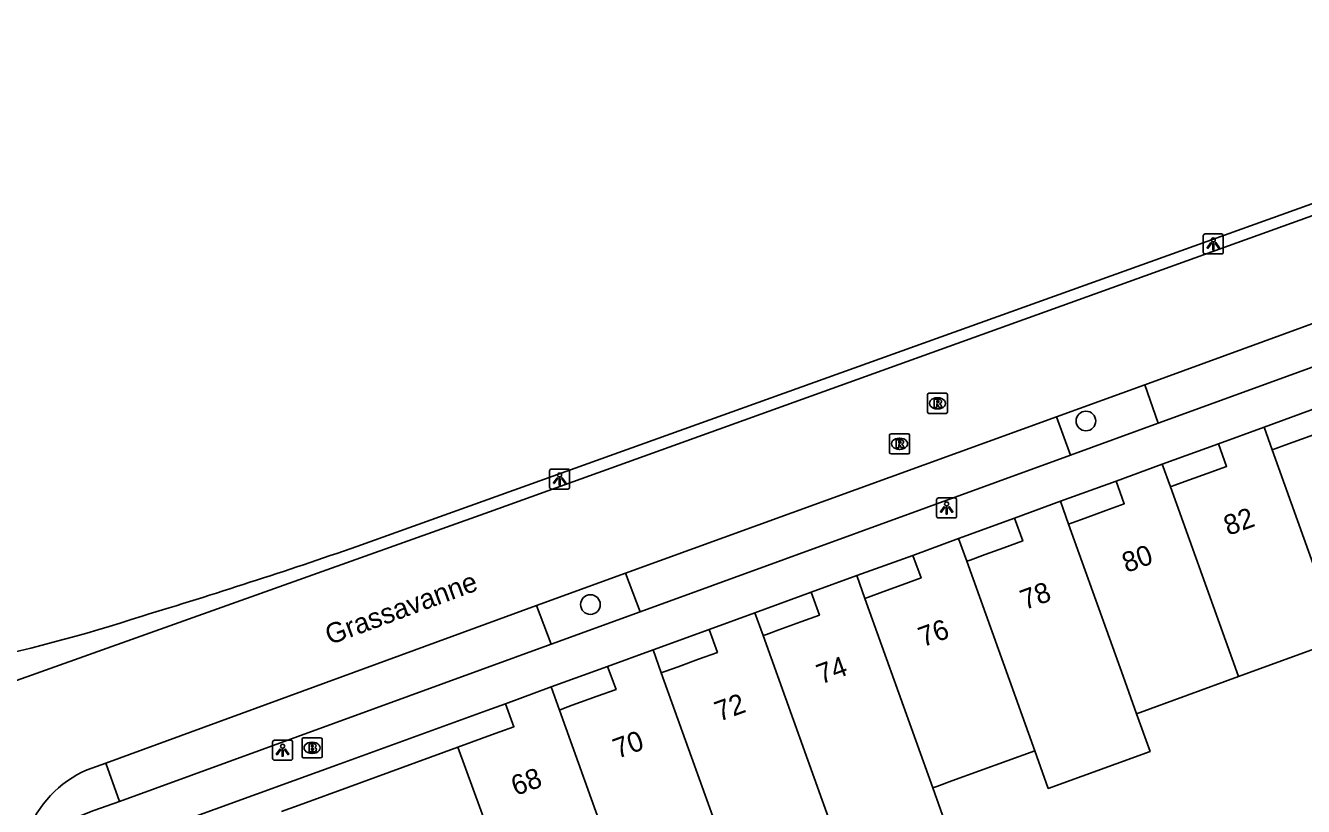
# Model space of a CAD drawing. Extents: x 156414 to 157775, y 382335 to 383765.
# Drawn here: x 156830.3 to 156893.9, y 383626.2 to 383665.1 of the extents above; entities that cross this region are included whole.
import ezdxf

# ---------------------------------------------------------------- set-up
doc = ezdxf.new("R2010")
doc.units = 0
for name, color, linetype in [('IMGEO_Boom', 7, 'Continuous'), ('IMGEO_Brandkraan', 7, 'Continuous'), ('IMGEO_Fietspad_gesloten', 7, 'Continuous'), ('IMGEO_Lichtpunt', 7, 'Continuous'), ('IMGEO_Openbare_ruimte_label', 7, 'Continuous'), ('IMGEO_Pand', 7, 'Continuous'), ('IMGEO_Pand_nummerreeks', 7, 'Continuous'), ('IMGEO_Parkeervlak_open', 7, 'Continuous'), ('IMGEO_Rijbaan_lokaal_gesloten', 7, 'Continuous'), ('IMGEO_Rioolput', 7, 'Continuous'), ('IMGEO_Voetpad_open', 7, 'Continuous')]:
    doc.layers.add(name, color=color, linetype=linetype)

msp = doc.modelspace()

# ---------------------------------------------------------------- linework, layer by layer
at = {"layer": 'IMGEO_Boom'}
for centre in [(156883.103, 383645.423), (156858.419, 383636.279)]:
    msp.add_circle(centre, 0.489, dxfattribs=at)
at = {"layer": 'IMGEO_Brandkraan'}
for p, q in [((156844.048, 383628.717), (156844.048, 383629.569)), ((156844.123, 383629.643), (156844.975, 383629.643)), ((156844.536, 383629.423), (156844.561, 383629.423)), ((156845.049, 383629.569), (156845.049, 383628.717)), ((156844.559, 383628.863), (156844.534, 383628.863)), ((156844.975, 383628.643), (156844.123, 383628.643))]:
    msp.add_line(p, q, dxfattribs=at)
for points in [[(156844.048, 383628.717), (156844.048, 383629.569)], [(156844.123, 383629.643), (156844.975, 383629.643)], [(156844.396, 383629.343), (156844.396, 383628.943), (156844.609, 383628.943)], [(156844.627, 383629.343), (156844.396, 383629.343)], [(156845.049, 383629.569), (156845.049, 383628.717)], [(156844.575, 383629.262), (156844.521, 383629.262), (156844.521, 383629.186)], [(156844.521, 383629.186), (156844.574, 383629.186)], [(156844.583, 383629.11), (156844.521, 383629.11), (156844.521, 383629.029)], [(156844.521, 383629.029), (156844.583, 383629.029)], [(156844.975, 383628.643), (156844.123, 383628.643)]]:
    msp.add_lwpolyline(points, dxfattribs=at)
for centre, radius, start, end in [((156844.125, 383629.567), 0.0765, 91.55205, 178.44795), ((156844.125, 383629.567), 0.0765, 91.55205, 178.44795), ((156844.631, 383629.198), 0.145, 59.4692, 91.53667), ((156844.656, 383629.245), 0.0922, 285.51372, 58.15012), ((156844.973, 383629.567), 0.0765, 1.55205, 88.44795), ((156844.973, 383629.567), 0.0765, 1.55205, 88.44795), ((156844.125, 383628.719), 0.0765, 181.55205, 268.44795), ((156844.125, 383628.719), 0.0765, 181.55205, 268.44795), ((156844.576, 383629.224), 0.0379, 267.82845, 90.93552), ((156844.584, 383629.069), 0.0404, 269.87594, 90.50774), ((156844.615, 383629.194), 0.251, 268.66757, 293.53466), ((156844.661, 383629.053), 0.105, 301.31148, 78.98903), ((156844.973, 383628.719), 0.0765, 271.55205, 358.44795), ((156844.973, 383628.719), 0.0765, 271.55205, 358.44795)]:
    msp.add_arc(centre, radius, start, end, dxfattribs=at)
for centre, major_axis, ratio, start_param, end_param in [((156844.535, 383629.143), (-0.387, 0.002), 0.722429, 4.712389, 7.853982), ((156844.56, 383629.143), (-0.39, 0.002), 0.717154, 1.570796, 4.712389)]:
    msp.add_ellipse(centre, major_axis=major_axis, ratio=ratio, start_param=start_param, end_param=end_param, dxfattribs=at)
at = {"layer": 'IMGEO_Fietspad_gesloten'}
msp.add_lwpolyline([(156846.782, 383639.171), (156919.125, 383665.121), (156919.284, 383664.739)], dxfattribs=at)
for centre, radius, start, end in [((156754.779, 383904.994), 281.294, 286.80179, 289.09114), ((156811.46, 383710.989), 79.208, 281.42587, 288.11678)]:
    msp.add_arc(centre, radius, start, end, dxfattribs=at)
at = {"layer": 'IMGEO_Lichtpunt'}
for p, q in [((156888.952, 383654.644), (156888.952, 383653.837)), ((156888.952, 383654.644), (156888.952, 383653.837)), ((156889.854, 383654.739), (156889.046, 383654.739)), ((156889.854, 383654.739), (156889.046, 383654.739)), ((156889.948, 383653.837), (156889.948, 383654.644)), ((156889.948, 383653.837), (156889.948, 383654.644)), ((156889.046, 383653.743), (156889.854, 383653.743)), ((156889.046, 383653.743), (156889.854, 383653.743)), ((156856.383, 383642.935), (156856.383, 383642.128)), ((156856.383, 383642.935), (156856.383, 383642.128)), ((156857.285, 383643.03), (156856.477, 383643.03)), ((156857.285, 383643.03), (156856.477, 383643.03)), ((156857.379, 383642.128), (156857.379, 383642.935)), ((156857.379, 383642.128), (156857.379, 383642.935)), ((156856.477, 383642.034), (156857.285, 383642.034)), ((156856.477, 383642.034), (156857.285, 383642.034)), ((156875.663, 383641.495), (156875.663, 383640.688)), ((156875.663, 383641.495), (156875.663, 383640.688)), ((156876.565, 383641.59), (156875.757, 383641.59)), ((156876.565, 383641.59), (156875.757, 383641.59)), ((156876.659, 383640.688), (156876.659, 383641.495)), ((156876.659, 383640.688), (156876.659, 383641.495)), ((156875.757, 383640.594), (156876.565, 383640.594)), ((156875.757, 383640.594), (156876.565, 383640.594)), ((156842.581, 383629.427), (156842.581, 383628.62)), ((156842.581, 383629.427), (156842.581, 383628.62)), ((156843.483, 383629.522), (156842.675, 383629.522)), ((156843.483, 383629.522), (156842.675, 383629.522)), ((156843.577, 383628.62), (156843.577, 383629.427)), ((156843.577, 383628.62), (156843.577, 383629.427)), ((156842.675, 383628.526), (156843.483, 383628.526)), ((156842.675, 383628.526), (156843.483, 383628.526))]:
    msp.add_line(p, q, dxfattribs=at)
for points in [[(156889.326, 383654.308), (156889.365, 383654.28), (156889.177, 383654.018), (156889.139, 383654.045), (156889.326, 383654.308)], [(156889.428, 383654.26), (156889.475, 383654.26), (156889.475, 383653.938), (156889.428, 383653.938), (156889.428, 383654.26)], [(156889.538, 383654.28), (156889.576, 383654.307), (156889.763, 383654.045), (156889.724, 383654.017), (156889.538, 383654.28)], [(156856.757, 383642.599), (156856.796, 383642.571), (156856.608, 383642.309), (156856.57, 383642.336), (156856.757, 383642.599)], [(156856.859, 383642.551), (156856.906, 383642.551), (156856.906, 383642.229), (156856.859, 383642.229), (156856.859, 383642.551)], [(156856.969, 383642.571), (156857.007, 383642.598), (156857.194, 383642.336), (156857.155, 383642.308), (156856.969, 383642.571)], [(156876.037, 383641.159), (156876.076, 383641.131), (156875.888, 383640.869), (156875.85, 383640.896), (156876.037, 383641.159)], [(156876.139, 383641.111), (156876.186, 383641.111), (156876.186, 383640.789), (156876.139, 383640.789), (156876.139, 383641.111)], [(156876.249, 383641.131), (156876.287, 383641.158), (156876.474, 383640.896), (156876.435, 383640.868), (156876.249, 383641.131)], [(156842.955, 383629.091), (156842.994, 383629.063), (156842.806, 383628.801), (156842.768, 383628.828), (156842.955, 383629.091)], [(156843.057, 383629.043), (156843.104, 383629.043), (156843.104, 383628.721), (156843.057, 383628.721), (156843.057, 383629.043)], [(156843.167, 383629.063), (156843.205, 383629.09), (156843.392, 383628.828), (156843.353, 383628.8), (156843.167, 383629.063)]]:
    msp.add_lwpolyline(points, dxfattribs=at)
for centre in [(156889.451, 383654.442), (156856.882, 383642.733), (156876.162, 383641.293), (156843.08, 383629.225)]:
    msp.add_circle(centre, 0.0994, dxfattribs=at)
for centre, start, end in [((156889.046, 383654.644), 90, 180), ((156889.046, 383654.644), 90, 180), ((156889.854, 383654.644), 0, 90), ((156889.854, 383654.644), 0, 90), ((156889.046, 383653.837), 180, 270), ((156889.046, 383653.837), 180, 270), ((156889.854, 383653.837), 270, 0), ((156889.854, 383653.837), 270, 360), ((156856.477, 383642.935), 90, 180), ((156856.477, 383642.935), 90, 180), ((156857.285, 383642.935), 0, 90), ((156857.285, 383642.935), 0, 90), ((156856.477, 383642.128), 180, 270), ((156856.477, 383642.128), 180, 270), ((156857.285, 383642.128), 270, 0), ((156857.285, 383642.128), 270, 360), ((156875.757, 383641.495), 90, 180), ((156875.757, 383641.495), 90, 180), ((156876.565, 383641.495), 0, 90), ((156876.565, 383641.495), 0, 90), ((156875.757, 383640.688), 180, 270), ((156875.757, 383640.688), 180, 270), ((156876.565, 383640.688), 270, 0), ((156876.565, 383640.688), 270, 360), ((156842.675, 383629.427), 90, 180), ((156842.675, 383629.427), 90, 180), ((156843.483, 383629.427), 0, 90), ((156843.483, 383629.427), 0, 90), ((156842.675, 383628.62), 180, 270), ((156842.675, 383628.62), 180, 270), ((156843.483, 383628.62), 270, 0), ((156843.483, 383628.62), 270, 360)]:
    msp.add_arc(centre, 0.0946, start, end, dxfattribs=at)
at = {"layer": 'IMGEO_Pand'}
for points in [[(156894.783, 383646.148), (156895.196, 383645.016), (156894.255, 383644.673), (156893.01, 383644.218), (156892.558, 383644.053), (156892.385, 383643.99)], [(156889.702, 383644.285), (156891.979, 383645.123)], [(156891.979, 383645.123), (156892.385, 383643.99)], [(156887.313, 383642.138), (156887.49, 383642.203), (156888.264, 383642.486), (156889.147, 383642.808), (156890.112, 383643.16), (156889.702, 383644.285)], [(156892.385, 383643.99), (156895.774, 383634.536)], [(156886.907, 383643.27), (156884.604, 383642.433)], [(156887.313, 383642.138), (156886.907, 383643.27)], [(156884.604, 383642.433), (156885.017, 383641.3), (156884.094, 383640.963), (156883.067, 383640.588), (156882.414, 383640.35), (156882.24, 383640.287)], [(156890.7, 383632.688), (156887.313, 383642.138)], [(156879.54, 383640.584), (156881.833, 383641.422)], [(156882.24, 383640.287), (156881.833, 383641.422)], [(156879.54, 383640.584), (156879.954, 383639.451), (156879.019, 383639.11), (156878.08, 383638.767), (156877.34, 383638.497), (156877.167, 383638.434)], [(156882.24, 383640.287), (156884.954, 383632.717), (156885.626, 383630.841)], [(156874.48, 383638.731), (156876.758, 383639.576)], [(156877.167, 383638.434), (156876.758, 383639.576)], [(156874.48, 383638.731), (156874.892, 383637.603), (156873.949, 383637.259), (156872.979, 383636.905), (156872.277, 383636.649), (156872.094, 383636.582)], [(156877.167, 383638.434), (156880.552, 383628.993)], [(156869.408, 383636.895), (156871.685, 383637.724)], [(156872.094, 383636.582), (156871.685, 383637.724)], [(156869.408, 383636.895), (156869.825, 383635.753), (156868.892, 383635.413), (156867.803, 383635.015), (156867.185, 383634.79), (156867.022, 383634.73)], [(156875.478, 383627.146), (156872.094, 383636.582)], [(156864.33, 383635.036), (156866.613, 383635.871)], [(156867.022, 383634.73), (156866.613, 383635.871)], [(156864.33, 383635.036), (156864.745, 383633.899), (156863.808, 383633.557), (156862.789, 383633.185), (156862.132, 383632.945), (156861.949, 383632.878)], [(156867.022, 383634.73), (156871.073, 383623.431)], [(156890.7, 383632.688), (156895.774, 383634.536)], [(156861.541, 383634.016), (156859.273, 383633.198)], [(156861.949, 383632.878), (156861.541, 383634.016)], [(156859.273, 383633.198), (156859.691, 383632.054), (156858.755, 383631.712), (156857.515, 383631.26), (156857.075, 383631.099), (156856.877, 383631.026)], [(156865.343, 383623.411), (156861.949, 383632.878)], [(156885.626, 383630.841), (156890.7, 383632.688)], [(156854.185, 383631.335), (156856.466, 383632.173)], [(156856.466, 383632.173), (156856.877, 383631.026)], [(156851.804, 383629.174), (156853.669, 383629.855), (156854.601, 383630.195), (156854.185, 383631.335)], [(156856.877, 383631.026), (156860.266, 383621.573)], [(156880.552, 383628.993), (156881.223, 383627.121), (156886.298, 383628.966), (156885.626, 383630.841)], [(156843.024, 383625.969), (156844.085, 383626.356), (156846.369, 383627.19), (156851.804, 383629.174)], [(156851.804, 383629.174), (156854.043, 383623.086)], [(156875.478, 383627.146), (156875.676, 383627.218), (156876.426, 383627.491), (156880.552, 383628.993)], [(156871.073, 383623.431), (156876.148, 383625.276), (156875.478, 383627.146)]]:
    msp.add_lwpolyline(points, dxfattribs=at)
at = {"layer": 'IMGEO_Parkeervlak_open'}
for points in [[(156886.701, 383645.309), (156886.04, 383647.217)], [(156881.643, 383645.626), (156882.332, 383643.719)], [(156860.897, 383635.919), (156860.158, 383637.846)], [(156855.731, 383636.228), (156856.455, 383634.303)], [(156834.949, 383626.477), (156834.266, 383628.378)]]:
    msp.add_lwpolyline(points, dxfattribs=at)
at = {"layer": 'IMGEO_Rijbaan_lokaal_gesloten'}
for points in [[(156919.284, 383664.739), (156917.889, 383664.11), (156853.385, 383640.902), (156824.829, 383630.723)], [(156886.04, 383647.217), (156912.647, 383656.943)], [(156881.643, 383645.626), (156886.04, 383647.217)], [(156860.158, 383637.846), (156881.643, 383645.626)], [(156855.731, 383636.228), (156860.158, 383637.846)], [(156834.266, 383628.378), (156855.731, 383636.228)], [(156833.337, 383628.045), (156834.266, 383628.378)]]:
    msp.add_lwpolyline(points, dxfattribs=at)
msp.add_arc((156835.534, 383622.993), 5.509, 113.50509, 160.10261, dxfattribs=at)
at = {"layer": 'IMGEO_Rioolput'}
for p, q in [((156875.207, 383645.877), (156875.207, 383646.729)), ((156875.282, 383646.803), (156876.134, 383646.803)), ((156875.695, 383646.583), (156875.72, 383646.583)), ((156876.208, 383646.729), (156876.208, 383645.877)), ((156875.718, 383646.023), (156875.693, 383646.023)), ((156876.134, 383645.803), (156875.282, 383645.803)), ((156873.318, 383643.862), (156873.318, 383644.714)), ((156873.393, 383644.788), (156874.245, 383644.788)), ((156874.319, 383644.714), (156874.319, 383643.862)), ((156873.829, 383644.008), (156873.804, 383644.008)), ((156873.806, 383644.568), (156873.831, 383644.568)), ((156874.245, 383643.788), (156873.393, 383643.788))]:
    msp.add_line(p, q, dxfattribs=at)
for points in [[(156875.207, 383645.877), (156875.207, 383646.729)], [(156875.282, 383646.803), (156876.134, 383646.803)], [(156875.796, 383646.501), (156875.544, 383646.503), (156875.544, 383646.103)], [(156876.208, 383646.729), (156876.208, 383645.877)], [(156875.544, 383646.103), (156875.668, 383646.103), (156875.668, 383646.265), (156875.679, 383646.265)], [(156875.722, 383646.422), (156875.668, 383646.422), (156875.668, 383646.341)], [(156875.668, 383646.341), (156875.72, 383646.341)], [(156875.726, 383646.236), (156875.797, 383646.103), (156875.937, 383646.103), (156875.872, 383646.229)], [(156876.134, 383645.803), (156875.282, 383645.803)], [(156873.318, 383643.862), (156873.318, 383644.714)], [(156873.393, 383644.788), (156874.245, 383644.788)], [(156874.319, 383644.714), (156874.319, 383643.862)], [(156873.907, 383644.486), (156873.655, 383644.488), (156873.655, 383644.088)], [(156873.655, 383644.088), (156873.779, 383644.088), (156873.779, 383644.25), (156873.79, 383644.25)], [(156873.833, 383644.407), (156873.779, 383644.407), (156873.779, 383644.326)], [(156873.779, 383644.326), (156873.831, 383644.326)], [(156873.837, 383644.221), (156873.908, 383644.088), (156874.048, 383644.088), (156873.983, 383644.214)], [(156874.245, 383643.788), (156873.393, 383643.788)]]:
    msp.add_lwpolyline(points, dxfattribs=at)
for centre, radius, start, end in [((156875.284, 383646.727), 0.0765, 91.55205, 178.44795), ((156875.284, 383646.727), 0.0765, 91.55205, 178.44795), ((156875.795, 383646.391), 0.109, 350.36119, 89.41601), ((156876.132, 383646.727), 0.0765, 1.55205, 88.44795), ((156876.132, 383646.727), 0.0765, 1.55205, 88.44795), ((156875.284, 383645.879), 0.0765, 181.55205, 268.44795), ((156875.284, 383645.879), 0.0765, 181.55205, 268.44795), ((156875.678, 383646.212), 0.0533, 26.02933, 88.69889), ((156875.704, 383646.53), 0.19, 274.7715, 282.96867), ((156875.728, 383646.326), 0.0964, 77.00612, 93.18647), ((156875.742, 383646.383), 0.0378, 276.66336, 79.67722), ((156875.793, 383646.391), 0.112, 277.58423, 350.98172), ((156875.777, 383646.176), 0.108, 29.51342, 73.79051), ((156876.132, 383645.879), 0.0765, 271.55205, 358.44795), ((156876.132, 383645.879), 0.0765, 271.55205, 358.44795), ((156873.395, 383644.712), 0.0765, 91.55205, 178.44795), ((156873.395, 383644.712), 0.0765, 91.55205, 178.44795), ((156874.243, 383644.712), 0.0765, 1.55205, 88.44795), ((156874.243, 383644.712), 0.0765, 1.55205, 88.44795), ((156873.789, 383644.197), 0.0533, 26.02933, 88.69889), ((156873.815, 383644.515), 0.19, 274.7715, 282.96867), ((156873.839, 383644.311), 0.0964, 77.00612, 93.18647), ((156873.853, 383644.368), 0.0378, 276.66336, 79.67722), ((156873.906, 383644.376), 0.109, 350.36119, 89.41601), ((156873.904, 383644.376), 0.112, 277.58423, 350.98172), ((156873.888, 383644.161), 0.108, 29.51342, 73.79051), ((156873.395, 383643.864), 0.0765, 181.55205, 268.44795), ((156873.395, 383643.864), 0.0765, 181.55205, 268.44795), ((156874.243, 383643.864), 0.0765, 271.55205, 358.44795), ((156874.243, 383643.864), 0.0765, 271.55205, 358.44795)]:
    msp.add_arc(centre, radius, start, end, dxfattribs=at)
for centre, major_axis, ratio, start_param, end_param in [((156875.694, 383646.303), (-0.387, 0.002), 0.722429, 4.712389, 7.853982), ((156875.719, 383646.303), (-0.39, 0.002), 0.717154, 1.570796, 4.712389), ((156873.805, 383644.288), (-0.387, 0.002), 0.722429, 4.712389, 7.853982), ((156873.83, 383644.288), (-0.39, 0.002), 0.717154, 1.570796, 4.712389)]:
    msp.add_ellipse(centre, major_axis=major_axis, ratio=ratio, start_param=start_param, end_param=end_param, dxfattribs=at)
at = {"layer": 'IMGEO_Voetpad_open'}
for points in [[(156913.34, 383655.002), (156886.701, 383645.309)], [(156891.979, 383645.123), (156894.783, 383646.148)], [(156882.332, 383643.719), (156886.701, 383645.309)], [(156886.907, 383643.27), (156889.702, 383644.285)], [(156882.332, 383643.719), (156860.897, 383635.919)], [(156881.833, 383641.422), (156884.604, 383642.433)], [(156876.758, 383639.576), (156879.54, 383640.584)], [(156871.685, 383637.724), (156874.48, 383638.731)], [(156866.613, 383635.871), (156869.408, 383636.895)], [(156856.455, 383634.303), (156860.897, 383635.919)], [(156861.541, 383634.016), (156864.33, 383635.036)], [(156856.455, 383634.303), (156834.949, 383626.477)], [(156856.466, 383632.173), (156859.273, 383633.198)], [(156854.185, 383631.335), (156853.252, 383630.996), (156845.948, 383628.344), (156843.663, 383627.514), (156832.037, 383623.292)], [(156830.986, 383624.991), (156833.044, 383625.772), (156833.674, 383626.013), (156834.949, 383626.477)]]:
    msp.add_lwpolyline(points, dxfattribs=at)

# ---------------------------------------------------------------- texts
at = {"layer": 'IMGEO_Openbare_ruimte_label'}
msp.add_text('Grassavanne', height=1, rotation=20.30125, dxfattribs=at).set_placement((156845.428, 383634.257))
at = {"layer": 'IMGEO_Pand_nummerreeks'}
for s, p in [('82', (156890.195, 383639.699)), ('80', (156885.128, 383637.849)), ('78', (156880.055, 383635.997)), ('76', (156874.98, 383634.144)), ('74', (156869.907, 383632.292)), ('72', (156864.831, 383630.439)), ('70', (156859.765, 383628.589)), ('68', (156854.692, 383626.737))]:
    msp.add_text(s, height=1, rotation=20.05925, dxfattribs=at).set_placement(p)

doc.saveas('drawing.dxf')
